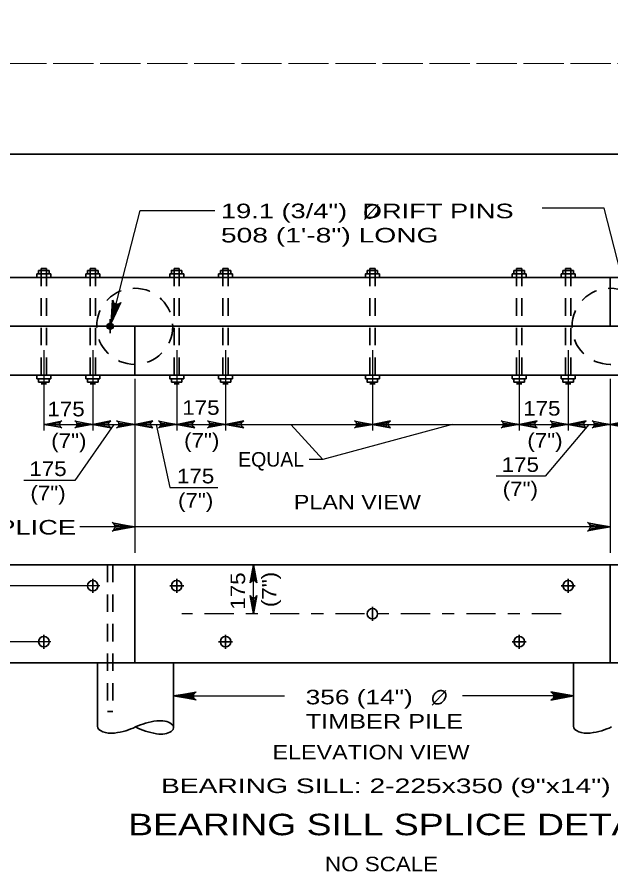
# Model space of a CAD drawing. Extents: x -6.4 to 73.1, y -66 to 0.
# Drawn here: x 24.49 to 29.39, y -50.7 to -43.62 of the extents above; entities that cross this region are included whole.
import ezdxf
from ezdxf.enums import TextEntityAlignment as Align

# ---------------------------------------------------------------- set-up
doc = ezdxf.new("R2010")
doc.units = 0
doc.header["$LTSCALE"] = 0.048
for name, pattern in [('DOT_DASHED', [7.7, 5, -1.2, 0.3, -1.2]), ('LONG_DASHED', [7.5, 6, -1.5]), ('MEDIUM_DASHED', [4.5, 3, -1.5])]:
    doc.linetypes.add(name, pattern=pattern)
for name, color, linetype, lineweight in [('1', 7, 'Continuous', 13), ('4', 7, 'Continuous', 25), ('5', 7, 'Continuous', 25), ('52', 7, 'Continuous', 25), ('63', 7, 'LONG_DASHED', 13)]:
    doc.layers.add(name, color=color, linetype=linetype, lineweight=lineweight)

msp = doc.modelspace()

# ---------------------------------------------------------------- hatches: boundary and pattern name
at = {"layer": '5'}
for points in [[(27.30583, -46.95883), (27.30583, -46.99725), (27.42117, -46.978)], [(27.5365, -46.99725), (27.5365, -46.95883), (27.42117, -46.978)], [(25.34017, -47.80342), (25.34017, -47.84192), (25.45558, -47.82267)], [(29.26667, -47.80342), (29.26667, -47.84192), (29.382, -47.82267)]]:
    msp.add_hatch(color=256, dxfattribs=at).paths.add_polyline_path(points)

# ---------------------------------------------------------------- linework, layer by layer
at = {"layer": '1', "lineweight": 35}
msp.add_lwpolyline([(1.75, -65.25), (33.25, -65.25), (33.25, -44.75), (1.75, -44.75)], close=True, dxfattribs=at)
at = {"layer": '4', "lineweight": 35}
for p, q in [((24.653, -45.76525), (24.653, -45.73642)), ((24.653, -45.73642), (24.76833, -45.73642)), ((24.66742, -45.73642), (24.66742, -45.70758)), ((24.66742, -45.70758), (24.75392, -45.70758)), ((24.689, -45.69317), (24.73225, -45.69317)), ((24.75392, -45.73642), (24.75392, -45.70758)), ((24.76833, -45.76525), (24.76833, -45.73642)), ((25.05667, -45.76525), (25.05667, -45.73642)), ((25.05667, -45.73642), (25.172, -45.73642)), ((25.07108, -45.73642), (25.07108, -45.70758)), ((25.07108, -45.70758), (25.15758, -45.70758)), ((25.09275, -45.69317), (25.136, -45.69317)), ((25.15758, -45.73642), (25.15758, -45.70758)), ((25.172, -45.76525), (25.172, -45.73642)), ((25.74875, -45.76525), (25.74875, -45.73642)), ((25.74875, -45.73642), (25.86408, -45.73642)), ((25.78475, -45.69317), (25.828, -45.69317)), ((25.84967, -45.73642), (25.84967, -45.70758)), ((25.86408, -45.76525), (25.86408, -45.73642)), ((26.15242, -45.73642), (26.26775, -45.73642)), ((26.15242, -45.76525), (26.15242, -45.73642)), ((26.16683, -45.70758), (26.25333, -45.70758)), ((26.16683, -45.73642), (26.16683, -45.70758)), ((26.1885, -45.69317), (26.23175, -45.69317)), ((26.25333, -45.73642), (26.25333, -45.70758)), ((26.26775, -45.76525), (26.26775, -45.73642)), ((27.37792, -45.73642), (27.37792, -45.70758)), ((27.37792, -45.70758), (27.46442, -45.70758)), ((27.39958, -45.69317), (27.44283, -45.69317)), ((27.46442, -45.73642), (27.46442, -45.70758)), ((27.47883, -45.76525), (27.47883, -45.73642)), ((28.57458, -45.73642), (28.68992, -45.73642)), ((28.57458, -45.76525), (28.57458, -45.73642)), ((28.589, -45.70758), (28.6755, -45.70758)), ((28.589, -45.73642), (28.589, -45.70758)), ((28.61067, -45.69317), (28.65392, -45.69317)), ((28.6755, -45.73642), (28.6755, -45.70758)), ((28.68992, -45.76525), (28.68992, -45.73642)), ((28.97825, -45.76525), (28.97825, -45.73642)), ((28.97825, -45.73642), (29.09367, -45.73642)), ((28.99267, -45.73642), (28.99267, -45.70758)), ((28.99267, -45.70758), (29.07917, -45.70758)), ((29.01433, -45.69317), (29.05758, -45.69317)), ((29.07917, -45.73642), (29.07917, -45.70758)), ((29.09367, -45.76525), (29.09367, -45.73642)), ((30.534, -45.76525), (24.30842, -45.76525)), ((29.382, -45.76525), (29.382, -46.169)), ((30.70842, -46.169), (24.13392, -46.169)), ((25.20083, -46.169), (25.31617, -46.169)), ((25.2585, -46.11133), (25.2585, -46.22667)), ((25.46033, -46.169), (25.46033, -46.57267)), ((30.70842, -46.57267), (24.13392, -46.57267)), ((24.653, -46.57267), (24.653, -46.6015)), ((24.653, -46.6015), (24.76833, -46.6015)), ((24.66742, -46.6015), (24.66742, -46.63033)), ((24.75392, -46.6015), (24.75392, -46.63033)), ((24.76833, -46.57267), (24.76833, -46.6015)), ((25.05667, -46.57267), (25.05667, -46.6015)), ((25.05667, -46.6015), (25.172, -46.6015)), ((25.07108, -46.6015), (25.07108, -46.63033)), ((25.15758, -46.6015), (25.15758, -46.63033)), ((25.172, -46.57267), (25.172, -46.6015)), ((25.76317, -46.6015), (25.76317, -46.63033)), ((25.84967, -46.6015), (25.84967, -46.63033)), ((25.86408, -46.57267), (25.86408, -46.6015)), ((26.15242, -46.57267), (26.15242, -46.6015)), ((26.15242, -46.6015), (26.26775, -46.6015)), ((26.16683, -46.6015), (26.16683, -46.63033)), ((26.25333, -46.6015), (26.25333, -46.63033)), ((26.26775, -46.57267), (26.26775, -46.6015)), ((27.3635, -46.57267), (27.3635, -46.6015)), ((27.3635, -46.6015), (27.47883, -46.6015)), ((27.46442, -46.6015), (27.46442, -46.63033)), ((27.47883, -46.57267), (27.47883, -46.6015)), ((28.57458, -46.57267), (28.57458, -46.6015)), ((28.57458, -46.6015), (28.68992, -46.6015)), ((28.589, -46.6015), (28.589, -46.63033)), ((28.6755, -46.6015), (28.6755, -46.63033)), ((28.68992, -46.57267), (28.68992, -46.6015)), ((28.97825, -46.57267), (28.97825, -46.6015)), ((28.97825, -46.6015), (29.09367, -46.6015)), ((28.99267, -46.6015), (28.99267, -46.63033)), ((29.07917, -46.6015), (29.07917, -46.63033)), ((29.09367, -46.57267), (29.09367, -46.6015)), ((24.66742, -46.63033), (24.75392, -46.63033)), ((24.689, -46.64475), (24.73225, -46.64475)), ((25.07108, -46.63033), (25.15758, -46.63033)), ((25.09275, -46.64475), (25.136, -46.64475)), ((25.76317, -46.63033), (25.84967, -46.63033)), ((25.78475, -46.64475), (25.828, -46.64475)), ((26.16683, -46.63033), (26.25333, -46.63033)), ((26.1885, -46.64475), (26.23175, -46.64475)), ((27.39958, -46.64475), (27.44283, -46.64475)), ((28.589, -46.63033), (28.6755, -46.63033)), ((28.61067, -46.64475), (28.65392, -46.64475)), ((28.99267, -46.63033), (29.07917, -46.63033)), ((29.01433, -46.64475), (29.05758, -46.64475)), ((30.70842, -48.136), (24.13392, -48.136)), ((25.46033, -48.136), (25.46033, -48.94342)), ((29.382, -48.136), (29.382, -48.94342)), ((25.11433, -48.25133), (25.11433, -48.36667)), ((25.80642, -48.25133), (25.80642, -48.36667)), ((29.03592, -48.25133), (29.03592, -48.36667)), ((25.86408, -48.309), (25.74875, -48.309)), ((29.09367, -48.309), (28.97825, -48.309)), ((27.42117, -48.482), (27.42117, -48.59733)), ((24.71067, -48.71275), (24.71067, -48.82808)), ((26.21008, -48.71275), (26.21008, -48.82808)), ((28.63225, -48.71275), (28.63225, -48.82808)), ((26.26775, -48.77042), (26.15242, -48.77042)), ((28.68992, -48.77042), (28.57458, -48.77042)), ((30.70842, -48.94342), (24.13392, -48.94342)), ((25.15408, -48.94342), (25.15408, -49.46883)), ((25.78142, -48.94342), (25.78142, -49.47925)), ((29.08017, -48.94342), (29.08017, -49.46883))]:
    msp.add_line(p, q, dxfattribs=at)
at = {"layer": '4', "linetype": 'MEDIUM_DASHED', "lineweight": 35}
for p, q in [((24.689, -45.69317), (24.689, -46.64475)), ((24.73225, -45.69317), (24.73225, -46.64475)), ((25.09275, -45.69317), (25.09275, -46.64475)), ((25.136, -45.69317), (25.136, -46.64475)), ((25.78475, -45.69317), (25.78475, -46.64475)), ((25.828, -45.69317), (25.828, -46.64475)), ((26.1885, -45.69317), (26.1885, -46.64475)), ((26.23175, -45.69317), (26.23175, -46.64475)), ((27.39958, -45.69317), (27.39958, -46.64475)), ((27.44283, -45.69317), (27.44283, -46.64475)), ((28.61067, -45.69317), (28.61067, -46.64475)), ((28.65392, -45.69317), (28.65392, -46.64475)), ((29.01433, -45.69317), (29.01433, -46.64475)), ((29.05758, -45.69317), (29.05758, -46.64475)), ((25.23692, -48.136), (25.23692, -49.34708))]:
    msp.add_line(p, q, dxfattribs=at)
at = {"layer": '4', "lineweight": 35}
for points in [[(25.76317, -45.73642), (25.76317, -45.70758), (25.84967, -45.70758)], [(27.3635, -45.76525), (27.3635, -45.73642), (27.47883, -45.73642)], [(25.74875, -46.57267), (25.74875, -46.6015), (25.86408, -46.6015)], [(27.37792, -46.6015), (27.37792, -46.63033), (27.46442, -46.63033)]]:
    msp.add_lwpolyline(points, dxfattribs=at)
at = {"layer": '4', "linetype": 'MEDIUM_DASHED', "lineweight": 35}
msp.add_lwpolyline([(25.28017, -48.136), (25.28017, -49.34708), (25.23692, -49.34708)], dxfattribs=at)
for centre in [(25.46036, -46.16893), (29.38199, -46.16896)]:
    msp.add_circle(centre, 0.31393, dxfattribs=at)
at = {"layer": '4', "lineweight": 35}
for centre in [(25.11435, -48.30896), (25.8064, -48.30896), (29.03597, -48.30896), (27.42118, -48.53965), (24.71066, -48.77033), (26.2101, -48.77033), (28.63227, -48.77033)]:
    msp.add_circle(centre, 0.04325, dxfattribs=at)
for centre, major_axis, start_param, end_param in [((25.77883, -49.63601), (0.44359, -0.00737), 1.8903203, 2.3561945), ((25.67032, -49.47733), (0.11112, -0.00185), 4.4555879, 8.1107827), ((25.26522, -49.4706), (-0.11112, 0.00185), 6.2831853, 8.1107827), ((25.1567, -49.31192), (-0.44359, 0.00737), 1.8903203, 2.3561945), ((25.78404, -49.32234), (0.44359, -0.00737), 3.9269908, 4.392865), ((29.1913, -49.4706), (-0.11112, 0.00185), 6.2831853, 8.1107827), ((29.08279, -49.31192), (-0.44359, 0.00737), 1.8903203, 2.3561945)]:
    msp.add_ellipse(centre, major_axis=major_axis, ratio=0.5, start_param=start_param, end_param=end_param, dxfattribs=at)
at = {"layer": '5', "lineweight": 35}
for p, q in [((27.35642, -45.28675), (27.46842, -45.16417)), ((27.915, -49.29433), (28.027, -49.17175))]:
    msp.add_line(p, q, dxfattribs=at)
at = {"layer": '5'}
for p, q in [((24.71067, -46.366), (24.71067, -47.02758)), ((25.11433, -46.366), (25.11433, -47.02758)), ((25.80642, -46.366), (25.80642, -47.02758)), ((26.21008, -46.366), (26.21008, -47.02758)), ((27.42117, -46.366), (27.42117, -47.02758)), ((28.63225, -46.366), (28.63225, -47.02758)), ((29.03592, -46.366), (29.03592, -47.02758)), ((25.46033, -46.6015), (25.46033, -48.03792)), ((29.382, -46.6015), (29.382, -48.03792)), ((24.71067, -46.978), (27.42117, -46.978)), ((26.7475, -46.978), (27.01317, -47.2665)), ((27.42117, -46.978), (30.13167, -46.978)), ((29.382, -47.82267), (25.00842, -47.82267)), ((26.44058, -48.53967), (26.44058, -48.136)), ((25.172, -48.309), (22.50025, -48.309)), ((24.76833, -48.77042), (22.50025, -48.77042)), ((25.78142, -49.21833), (26.69692, -49.21833)), ((29.08017, -49.21833), (28.16475, -49.21833))]:
    msp.add_line(p, q, dxfattribs=at)
at = {"layer": '5', "linetype": 'DOT_DASHED'}
msp.add_line((28.97692, -48.53967), (25.84792, -48.53967), dxfattribs=at)
at = {"layer": '5'}
for points in [[(25.26508, -46.14308), (25.50658, -45.21275), (26.12233, -45.21275)], [(29.57825, -46.14733), (29.33225, -45.1955), (28.82108, -45.1955)], [(25.26508, -46.14308), (25.27808, -45.95392), (25.28117, -45.96208), (25.28417, -45.97033), (25.28925, -45.97542), (25.29442, -45.98058), (25.30017, -45.98325), (25.30592, -45.98583), (25.31225, -45.98633), (25.31858, -45.98692), (25.32558, -45.98492), (25.33258, -45.98283), (25.33917, -45.97717), (25.34575, -45.9715), (25.26508, -46.14308), (25.33917, -45.97717), (25.33258, -45.98283), (25.26508, -46.14308), (25.32558, -45.98492), (25.31858, -45.98692), (25.26508, -46.14308), (25.31225, -45.98633), (25.30592, -45.98583), (25.26508, -46.14308), (25.30017, -45.98325), (25.29442, -45.98058), (25.26508, -46.14308), (25.28925, -45.97542), (25.28417, -45.97033), (25.26508, -46.14308), (25.28117, -45.96208)], [(24.71067, -46.978), (24.85983, -46.95), (24.84833, -46.958), (24.84242, -46.968), (24.84067, -46.978), (24.84242, -46.988), (24.84833, -46.998), (24.85983, -47.006), (24.71067, -46.978), (24.84833, -46.998), (24.84242, -46.988), (24.71067, -46.978), (24.84067, -46.978), (24.84242, -46.968), (24.71067, -46.978), (24.84833, -46.958)], [(25.11433, -46.978), (24.96517, -47.006), (24.97667, -46.998), (24.98258, -46.988), (24.98433, -46.978), (24.98258, -46.968), (24.97667, -46.958), (24.96517, -46.95), (25.11433, -46.978), (24.97667, -46.958), (24.98258, -46.968), (25.11433, -46.978), (24.98433, -46.978), (24.98258, -46.988), (25.11433, -46.978), (24.97667, -46.998)], [(25.11433, -46.978), (25.2635, -47.006), (25.252, -46.998), (25.24608, -46.988), (25.24433, -46.978), (25.24608, -46.968), (25.252, -46.958), (25.2635, -46.95), (25.11433, -46.978), (25.252, -46.958), (25.24608, -46.968), (25.11433, -46.978), (25.24433, -46.978), (25.24608, -46.988), (25.11433, -46.978), (25.252, -46.998)], [(25.46033, -46.978), (25.31117, -47.006), (25.32267, -46.998), (25.32858, -46.988), (25.33033, -46.978), (25.32858, -46.968), (25.32267, -46.958), (25.31117, -46.95), (25.46033, -46.978), (25.32267, -46.958), (25.32858, -46.968), (25.46033, -46.978), (25.33033, -46.978), (25.32858, -46.988), (25.46033, -46.978), (25.32267, -46.998)], [(25.46033, -46.978), (25.6095, -47.006), (25.598, -46.998), (25.59208, -46.988), (25.59033, -46.978), (25.59208, -46.968), (25.598, -46.958), (25.6095, -46.95), (25.46033, -46.978), (25.598, -46.958), (25.59208, -46.968), (25.46033, -46.978), (25.59033, -46.978), (25.59208, -46.988), (25.46033, -46.978), (25.598, -46.998)], [(25.80642, -46.978), (25.65725, -47.006), (25.66875, -46.998), (25.67467, -46.988), (25.67642, -46.978), (25.67467, -46.968), (25.66875, -46.958), (25.65725, -46.95), (25.80642, -46.978), (25.66875, -46.958), (25.67467, -46.968), (25.80642, -46.978), (25.67642, -46.978), (25.67467, -46.988), (25.80642, -46.978), (25.66875, -46.998)], [(25.80642, -46.978), (25.95558, -47.006), (25.94408, -46.998), (25.93817, -46.988), (25.93642, -46.978), (25.93817, -46.968), (25.94408, -46.958), (25.95558, -46.95), (25.80642, -46.978), (25.94408, -46.958), (25.93817, -46.968), (25.80642, -46.978), (25.93642, -46.978), (25.93817, -46.988), (25.80642, -46.978), (25.94408, -46.998)], [(26.21008, -46.978), (26.06092, -47.006), (26.07242, -46.998), (26.07833, -46.988), (26.08008, -46.978), (26.07833, -46.968), (26.07242, -46.958), (26.06092, -46.95), (26.21008, -46.978), (26.07242, -46.958), (26.07833, -46.968), (26.21008, -46.978), (26.08008, -46.978), (26.07833, -46.988), (26.21008, -46.978), (26.07242, -46.998)], [(26.21008, -46.978), (26.35925, -47.006), (26.34775, -46.998), (26.34183, -46.988), (26.34008, -46.978), (26.34183, -46.968), (26.34775, -46.958), (26.35925, -46.95), (26.21008, -46.978), (26.34775, -46.958), (26.34183, -46.968), (26.21008, -46.978), (26.34008, -46.978), (26.34183, -46.988), (26.21008, -46.978), (26.34775, -46.998)], [(27.42117, -46.978), (27.272, -47.006), (27.2835, -46.998), (27.28942, -46.988), (27.29117, -46.978), (27.28942, -46.968), (27.2835, -46.958), (27.272, -46.95), (27.42117, -46.978), (27.2835, -46.958), (27.28942, -46.968), (27.42117, -46.978), (27.29117, -46.978), (27.28942, -46.988), (27.42117, -46.978), (27.2835, -46.998)], [(27.42117, -46.978), (27.57033, -47.006), (27.55883, -46.998), (27.55292, -46.988), (27.55117, -46.978), (27.55292, -46.968), (27.55883, -46.958), (27.57033, -46.95), (27.42117, -46.978), (27.55883, -46.958), (27.55292, -46.968), (27.42117, -46.978), (27.55117, -46.978), (27.55292, -46.988), (27.42117, -46.978), (27.55883, -46.998)], [(28.63225, -46.978), (28.48308, -47.006), (28.49458, -46.998), (28.5005, -46.988), (28.50225, -46.978), (28.5005, -46.968), (28.49458, -46.958), (28.48308, -46.95), (28.63225, -46.978), (28.49458, -46.958), (28.5005, -46.968), (28.63225, -46.978), (28.50225, -46.978), (28.5005, -46.988), (28.63225, -46.978), (28.49458, -46.998)], [(28.63225, -46.978), (28.78142, -47.006), (28.76992, -46.998), (28.764, -46.988), (28.76225, -46.978), (28.764, -46.968), (28.76992, -46.958), (28.78142, -46.95), (28.63225, -46.978), (28.76992, -46.958), (28.764, -46.968), (28.63225, -46.978), (28.76225, -46.978), (28.764, -46.988), (28.63225, -46.978), (28.76992, -46.998)], [(29.03592, -46.978), (28.88675, -47.006), (28.89825, -46.998), (28.90417, -46.988), (28.90592, -46.978), (28.90417, -46.968), (28.89825, -46.958), (28.88675, -46.95), (29.03592, -46.978), (28.89825, -46.958), (28.90417, -46.968), (29.03592, -46.978), (28.90592, -46.978), (28.90417, -46.988), (29.03592, -46.978), (28.89825, -46.998)], [(29.03592, -46.978), (29.18508, -47.006), (29.17358, -46.998), (29.16767, -46.988), (29.16592, -46.978), (29.16767, -46.968), (29.17358, -46.958), (29.18508, -46.95), (29.03592, -46.978), (29.17358, -46.958), (29.16767, -46.968), (29.03592, -46.978), (29.16592, -46.978), (29.16767, -46.988), (29.03592, -46.978), (29.17358, -46.998)], [(29.382, -46.978), (29.23283, -47.006), (29.24433, -46.998), (29.25025, -46.988), (29.252, -46.978), (29.25025, -46.968), (29.24433, -46.958), (29.23283, -46.95), (29.382, -46.978), (29.24433, -46.958), (29.25025, -46.968), (29.382, -46.978), (29.252, -46.978), (29.25025, -46.988), (29.382, -46.978), (29.24433, -46.998)], [(29.382, -46.978), (29.53117, -47.006), (29.51967, -46.998), (29.51375, -46.988), (29.512, -46.978), (29.51375, -46.968), (29.51967, -46.958), (29.53117, -46.95), (29.382, -46.978), (29.51967, -46.958), (29.51375, -46.968), (29.382, -46.978), (29.512, -46.978), (29.51375, -46.988), (29.382, -46.978), (29.51967, -46.998)], [(28.07792, -46.978), (27.01317, -47.2665), (26.89967, -47.2665)], [(25.46033, -47.82267), (25.27392, -47.85758), (25.28825, -47.84767), (25.29567, -47.83517), (25.29783, -47.82267), (25.29567, -47.81017), (25.28825, -47.79767), (25.27392, -47.78775), (25.46033, -47.82267), (25.28825, -47.79767), (25.29567, -47.81017), (25.46033, -47.82267), (25.29783, -47.82267), (25.29567, -47.83517), (25.46033, -47.82267), (25.28825, -47.84767)], [(29.382, -47.82267), (29.19558, -47.85758), (29.20992, -47.84767), (29.21733, -47.83517), (29.2195, -47.82267), (29.21733, -47.81017), (29.20992, -47.79767), (29.19558, -47.78775), (29.382, -47.82267), (29.20992, -47.79767), (29.21733, -47.81017), (29.382, -47.82267), (29.2195, -47.82267), (29.21733, -47.83517), (29.382, -47.82267), (29.20992, -47.84767)], [(26.44058, -48.136), (26.46858, -48.28517), (26.46058, -48.27367), (26.45058, -48.26775), (26.44058, -48.266), (26.43058, -48.26775), (26.42058, -48.27367), (26.41258, -48.28517), (26.44058, -48.136), (26.42058, -48.27367), (26.43058, -48.26775), (26.44058, -48.136), (26.44058, -48.266), (26.45058, -48.26775), (26.44058, -48.136), (26.46058, -48.27367)], [(26.44058, -48.53967), (26.41258, -48.3905), (26.42058, -48.402), (26.43058, -48.40792), (26.44058, -48.40967), (26.45058, -48.40792), (26.46058, -48.402), (26.46858, -48.3905), (26.44058, -48.53967), (26.46058, -48.402), (26.45058, -48.40792), (26.44058, -48.53967), (26.44058, -48.40967), (26.43058, -48.40792), (26.44058, -48.53967), (26.42058, -48.402)], [(25.78142, -49.21833), (25.96783, -49.18333), (25.96067, -49.18833), (25.9535, -49.19333), (25.94975, -49.19958), (25.94608, -49.20583), (25.945, -49.21208), (25.94392, -49.21833), (25.945, -49.22458), (25.94608, -49.23083), (25.94975, -49.23708), (25.9535, -49.24333), (25.96067, -49.24833), (25.96783, -49.25325), (25.78142, -49.21833), (25.96067, -49.24833), (25.9535, -49.24333), (25.78142, -49.21833), (25.94975, -49.23708), (25.94608, -49.23083), (25.78142, -49.21833), (25.945, -49.22458), (25.94392, -49.21833), (25.78142, -49.21833), (25.945, -49.21208), (25.94608, -49.20583), (25.78142, -49.21833), (25.94975, -49.19958), (25.9535, -49.19333), (25.78142, -49.21833), (25.96067, -49.18833)], [(29.08017, -49.21833), (28.89375, -49.18333), (28.90092, -49.18833), (28.90808, -49.19333), (28.91183, -49.19958), (28.9155, -49.20583), (28.91658, -49.21208), (28.91767, -49.21833), (28.91658, -49.22458), (28.9155, -49.23083), (28.91183, -49.23708), (28.90808, -49.24333), (28.90092, -49.24833), (28.89375, -49.25325), (29.08017, -49.21833), (28.90092, -49.24833), (28.90808, -49.24333), (29.08017, -49.21833), (28.91183, -49.23708), (28.9155, -49.23083), (29.08017, -49.21833), (28.91658, -49.22458), (28.91767, -49.21833), (29.08017, -49.21833), (28.91658, -49.21208), (28.9155, -49.20583), (29.08017, -49.21833), (28.91183, -49.19958), (28.90808, -49.19333), (29.08017, -49.21833), (28.90092, -49.18833)]]:
    msp.add_lwpolyline(points, dxfattribs=at)
for points in [[(27.30583, -46.95883), (27.30583, -46.99725), (27.42117, -46.978)], [(27.5365, -46.99725), (27.5365, -46.95883), (27.42117, -46.978)], [(25.34017, -47.80342), (25.34017, -47.84192), (25.45558, -47.82267)], [(29.26667, -47.80342), (29.26667, -47.84192), (29.382, -47.82267)]]:
    msp.add_lwpolyline(points, close=True, dxfattribs=at)
for radius in [0.02667, 0.02, 0.01333, 0.00667]:
    msp.add_circle((25.25849, -46.16896), radius, dxfattribs=at)
at = {"layer": '5', "lineweight": 35}
for points in [[(27.45675, -45.17625), (27.448, -45.16942), (27.43925, -45.167), (27.42825, -45.166), (27.422, -45.166), (27.41125, -45.1685), (27.40142, -45.173), (27.3945, -45.17692), (27.38125, -45.1875), (27.37092, -45.201), (27.36467, -45.21367), (27.361, -45.22525), (27.35992, -45.236), (27.361, -45.24525), (27.3655, -45.25842), (27.37025, -45.26525), (27.37992, -45.2725), (27.39442, -45.276), (27.41092, -45.2755), (27.43175, -45.266), (27.447, -45.25292), (27.4585, -45.237), (27.466, -45.22042), (27.4685, -45.202), (27.46525, -45.19017), (27.45725, -45.17625)], [(28.01533, -49.18383), (28.00658, -49.177), (27.99783, -49.17458), (27.98683, -49.17358), (27.98058, -49.17358), (27.96983, -49.17608), (27.96, -49.18058), (27.95308, -49.1845), (27.93983, -49.19508), (27.9295, -49.20858), (27.92325, -49.22125), (27.91958, -49.23283), (27.9185, -49.24358), (27.91958, -49.25283), (27.92408, -49.266), (27.92883, -49.27283), (27.9385, -49.28008), (27.953, -49.28358), (27.9695, -49.28308), (27.99033, -49.27358), (28.00558, -49.2605), (28.01708, -49.24458), (28.02458, -49.228), (28.02708, -49.20958), (28.02383, -49.19775), (28.01583, -49.18383)]]:
    msp.add_spline(points, degree=3, dxfattribs=at)
at = {"layer": '52'}
for points in [[(25.28683, -46.97792), (24.96525, -47.44217), (24.54525, -47.44217)], [(25.63717, -46.97792), (25.75, -47.49983), (26.146, -47.49983)], [(29.20558, -46.97792), (28.84658, -47.40458), (28.4415, -47.40458)]]:
    msp.add_lwpolyline(points, dxfattribs=at)
at = {"layer": '63'}
for points in [[(0, -44), (34, -44), (34, -22), (0, -22)], [(0, -66), (34, -66), (34, -44), (0, -44)]]:
    msp.add_lwpolyline(points, close=True, dxfattribs=at)

# ---------------------------------------------------------------- texts
at = {"layer": '5'}
for s, width, p in [('19.1 (3/4")  DRIFT PINS', 1.4, (26.1715, -45.27725)), ('508 (1\'-8") LONG', 1.45, (26.1715, -45.47725)), ('L PILE & SPLICE', 1.4, (23.22808, -47.88642)), ('356 (14")', 1.35, (26.87025, -49.28717)), ('TIMBER PILE', 1.3, (26.87025, -49.48717))]:
    msp.add_text(s, height=0.12, dxfattribs=dict(at, width=width)).set_placement(p)
for s, height, width, p in [('175', 0.12, 1.15, (24.89392, -46.91175)), ('175', 0.12, 1.15, (26.00608, -46.899)), ('175', 0.12, 1.15, (28.81858, -46.90542)), ('(7")', 0.12, 1.15, (24.91683, -47.17258)), ('(7")', 0.12, 1.15, (26.013, -47.16942)), ('(7")', 0.12, 1.15, (28.84467, -47.16942)), ('175', 0.12, 1.15, (24.74475, -47.404)), ('175', 0.12, 1.15, (28.641, -47.36983)), ('175', 0.12, 1.15, (25.9625, -47.46442)), ('(7")', 0.12, 1.15, (28.6415, -47.56983)), ('(7")', 0.12, 1.15, (24.74525, -47.604)), ('(7")', 0.12, 1.15, (25.963, -47.66442)), ('PLAN VIEW', 0.12, 1.2, (27.29688, -47.67908)), ('ELEVATION VIEW', 0.12, 1.2, (27.40962, -49.74167)), ('BEARING SILL: 2-225x350 (9"x14")', 0.12, 1.45, (27.53175, -50.01892)), ('BEARING SILL SPLICE DETAILS', 0.1772, 1.3, (27.73471, -50.36692)), ('NO SCALE', 0.12, 1.15, (27.49658, -50.66425))]:
    msp.add_text(s, height=height, dxfattribs=dict(at, width=width)).set_placement(p, align=Align.CENTER)
msp.add_text('EQUAL', height=0.12, dxfattribs=at).set_placement((26.58558, -47.32633), align=Align.CENTER)
at = {"layer": '5', "width": 1.15}
for s, p in [('175', (26.37092, -48.353)), ('(7")', (26.62967, -48.33983))]:
    msp.add_text(s, height=0.12, rotation=90, dxfattribs=at).set_placement(p, align=Align.CENTER)

doc.saveas('drawing.dxf')
